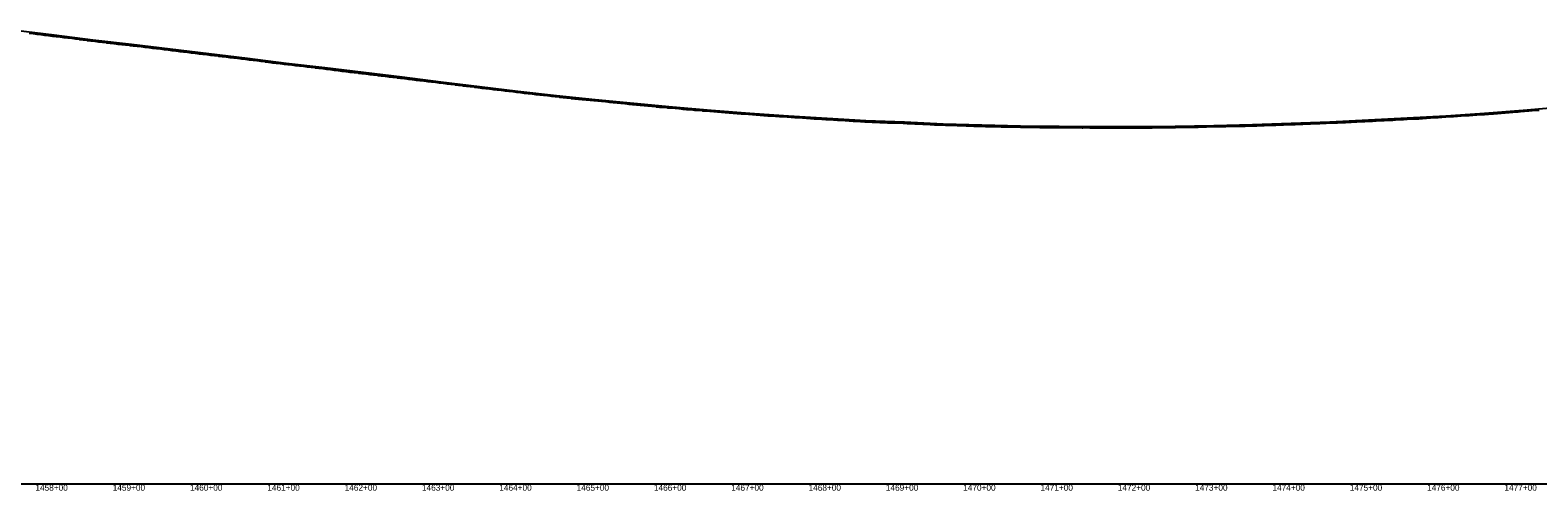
# Model space of a CAD drawing. Extents: x -3793 to 50787, y -1075 to 6138.
# Drawn here: x 33208 to 35158, y -1009 to -413 of the extents above; entities that cross this region are included whole.
import ezdxf

# ---------------------------------------------------------------- set-up
doc = ezdxf.new("R2010")
doc.units = 0
for name, color, linetype in [('RD_DDB_Profile_EX', 7, 'Continuous'), ('RD_DDB_Profile_PR', 7, 'Continuous'), ('RD_DDB_StaTX', 7, 'Continuous'), ('RD_GPK_Profile_Cell', 7, 'Continuous')]:
    doc.layers.add(name, color=color, linetype=linetype)

msp = doc.modelspace()

# ---------------------------------------------------------------- linework, layer by layer
at = {"layer": 'RD_DDB_Profile_EX'}
for points in [[(33206.259566, -417.41128), (33211.256523, -417.967775), (33216.253704, -418.557955), (33221.253834, -419.16627), (33226.248679, -419.765755), (33231.249335, -420.46044), (33236.253849, -421.00982), (33241.253923, -421.662825), (33246.258167, -422.214885), (33251.259011, -422.818055), (33256.263214, -423.37015), (33261.258398, -423.978415), (33266.258847, -424.73184), (33270.958125, -425.297755), (33271.263218, -425.33723), (33275.958243, -426.04185), (33276.264258, -426.06932), (33280.957235, -426.58729), (33281.268834, -426.627725), (33285.957286, -427.14382), (33286.269632, -427.196735), (33290.957408, -427.71283), (33291.270664, -427.7378), (33295.948099, -428.394305), (33296.261654, -428.425645), (33300.947523, -429.035135), (33301.262682, -429.079185), (33305.947576, -429.594885), (33306.263473, -429.626305), (33310.947701, -430.32924), (33311.264498, -430.36402), (33315.947754, -430.83266), (33316.265759, -430.87084), (33320.947737, -431.432995), (33321.267021, -431.46494), (33325.938372, -431.98011), (33326.258242, -432.028205), (33330.937715, -432.543295), (33331.259503, -432.57228), (33335.937698, -433.040435), (33336.260523, -433.072645), (33340.937753, -433.680985), (33341.261784, -433.71989), (33345.937737, -434.281305), (33346.263044, -434.320365), (33350.928383, -434.741405), (33351.25492, -434.787145), (33355.928369, -435.34832), (33356.255525, -435.381125), (33360.926657, -435.990055), (33361.26027, -436.033445), (33365.925602, -436.641615), (33366.265261, -436.6791), (33370.92551, -437.14546), (33371.26652, -437.182995), (33375.924457, -437.650545), (33376.271511, -437.70621), (33380.91507, -438.311445), (33381.26369, -438.342965), (33385.913952, -438.856315), (33386.268432, -438.90597), (33390.913938, -439.5567), (33391.269961, -439.58532), (33395.91282, -440.190445), (33396.27424, -440.24127), (33400.910967, -440.891975), (33401.279235, -440.932605), (33405.910868, -441.48869), (33406.280496, -441.54046), (33410.900581, -442.051315), (33411.276487, -442.09667), (33415.9004, -442.698085), (33416.278034, -442.74731), (33420.899279, -443.25735), (33421.283339, -443.29985), (33425.899094, -443.85406), (33426.284409, -443.90064), (33430.898134, -444.45461), (33431.285965, -444.49741), (33435.898028, -445.00506), (33436.287817, -445.052085), (33440.888627, -445.651685), (33441.280126, -445.70272), (33445.888523, -446.25605), (33446.281992, -446.299585), (33450.88833, -446.852655), (33451.283565, -446.900225), (33455.889255, -447.35976), (33456.281155, -447.415), (33460.888274, -448.106395), (33461.283029, -448.150075), (33465.878876, -448.65694), (33466.275363, -448.696735), (33470.878768, -449.1574), (33471.277251, -449.20149), (33475.878569, -449.799965), (33476.279145, -449.85229), (33480.878368, -450.35853), (33481.280738, -450.402935)], [(33481.280738, -450.402935), (33485.878256, -451.000915), (33486.28183, -451.05778), (33490.878292, -451.65431), (33491.280211, -451.69878), (33495.868901, -452.20485), (33496.272579, -452.265545), (33500.868787, -452.817445), (33501.274496, -452.85424), (33505.869627, -453.4966), (33506.272863, -453.5533), (33510.869419, -454.15116), (33511.273534, -454.195415), (33515.86958, -454.88508), (33516.27277, -454.937235), (33520.870172, -455.488055), (33521.2693, -455.547545), (33525.861325, -456.00798), (33526.260124, -456.051405), (33530.861665, -456.64991), (33531.26019, -456.709265), (33535.863041, -457.3066), (33536.256764, -457.33768), (33540.863377, -457.752585), (33541.256057, -457.807245), (33545.862925, -458.31435), (33546.256142, -458.357145), (33550.864295, -459.001285), (33551.252777, -459.04749), (33555.855415, -459.46289), (33556.243616, -459.501265), (33560.854727, -460.10231), (33561.247737, -460.14928), (33565.854888, -460.70244), (33566.248793, -460.761895), (33570.853909, -461.268815), (33571.25094, -461.316865), (33575.852601, -461.91685), (33576.256241, -461.96153), (33580.843224, -462.559335), (33581.248886, -462.624515), (33585.843029, -463.130245), (33586.251073, -463.171495), (33590.84172, -463.861775), (33591.255593, -463.90351), (33595.840688, -464.40818), (33596.257488, -464.466795), (33600.831327, -465.062895), (33601.250509, -465.109395), (33605.830004, -465.660535), (33606.2559, -465.711915), (33610.829795, -466.30682), (33611.257827, -466.34988), (33615.829585, -466.85306), (33616.259223, -466.909395), (33620.965338, -467.63103), (33621.713796, -467.76776), (33622.152079, -467.816605), (33626.713802, -468.18189), (33627.155178, -468.20894), (33631.714195, -468.800775), (33632.154499, -468.86297), (33636.705084, -469.319235), (33637.147173, -469.377225), (33641.704271, -469.96995), (33642.147029, -470.022615), (33646.704584, -470.569825), (33647.146888, -470.62244), (33651.704897, -471.169705), (33652.147156, -471.218015), (33656.705175, -471.8564), (33657.14702, -471.90901), (33661.705487, -472.36515), (33662.146, -472.43091), (33666.696154, -473.022605), (33667.132968, -473.065945), (33671.696431, -473.65947), (33672.132856, -473.72015), (33676.696741, -474.222485), (33677.132747, -474.274345), (33681.697051, -474.868), (33682.132641, -474.932885), (33686.697361, -475.389715), (33687.132927, -475.437245), (33691.697637, -476.030985), (33692.132338, -476.074185), (33696.697041, -476.667885), (33697.134176, -476.711745), (33701.688062, -477.25957), (33702.12646, -477.325355), (33706.688239, -477.918675), (33707.127913, -477.962675), (33711.688417, -478.464615), (33712.129366, -478.526375), (33716.688595, -479.02821), (33717.129931, -479.07246), (33721.687886, -479.665275), (33722.131381, -479.71409), (33726.688061, -480.306715), (33727.132832, -480.373455), (33731.679131, -480.8293)], [(33731.679131, -480.8293), (33732.125131, -480.878395), (33736.679308, -481.4252), (33737.126984, -481.483555), (33741.679452, -482.07568), (33742.127536, -482.134075), (33746.678729, -482.680535), (33747.128586, -482.73892), (33751.678939, -483.28529), (33752.130037, -483.32592), (33756.679114, -483.917585), (33757.131084, -483.98077), (33761.670234, -484.70873), (33762.122993, -484.75845), (33766.670445, -485.168005), (33767.124039, -485.231415), (33771.670658, -485.731865), (33772.125084, -485.786295), (33776.671212, -486.42181), (33777.121177, -486.47582), (33781.67052, -486.93107), (33782.122222, -486.989695), (33786.670731, -487.53584), (33787.123266, -487.59457), (33791.671292, -488.3213), (33792.120278, -488.375085), (33796.662405, -488.830515), (33797.11218, -488.870895), (33801.662959, -489.370555), (33802.109585, -489.42418), (33806.663137, -489.970895), (33807.110528, -490.033805), (33811.662383, -490.580345), (33812.112372, -490.625505), (33816.662875, -491.125095), (33817.110173, -491.174455), (33821.663016, -491.72109), (33822.11202, -491.76165), (33826.663509, -492.39807), (33827.109812, -492.474065), (33831.654547, -492.929755), (33832.102516, -492.974715), (33836.655035, -493.656735), (33837.099398, -493.7103), (33841.654286, -494.21161), (33842.101253, -494.269855), (33846.654426, -494.771), (33847.103112, -494.82051), (33851.65492, -495.320265), (33852.100886, -495.373935), (33856.65506, -495.829675), (33857.102345, -495.869965), (33861.646481, -496.460985), (33862.090557, -496.523185), (33866.646658, -497.024665), (33867.09202, -497.073685), (33871.647182, -497.57378), (33872.08809, -497.61786), (33876.646507, -498.074015), (33877.089551, -498.12721), (33881.647037, -498.67313), (33882.086911, -498.73034), (33886.647211, -499.23231), (33887.088373, -499.272045), (33891.638273, -499.86499), (33892.080676, -499.913685), (33896.638797, -500.27734), (33897.078026, -500.325685), (33901.638974, -500.87331), (33902.078607, -500.9262), (33906.638625, -501.563675), (33907.075565, -501.60728), (33911.638833, -502.01828), (33912.077028, -502.07089), (33916.630237, -502.48045), (33917.065204, -502.51093), (33921.630414, -502.922115), (33922.066277, -502.974325), (33926.630972, -503.338405), (33927.063619, -503.37305), (33931.631149, -504.01279), (33932.065086, -504.051875), (33936.630976, -504.46429), (33937.070674, -504.51708), (33941.631153, -504.92785), (33942.070857, -504.97181), (33946.630124, -505.38385), (33947.076418, -505.42851), (33951.630298, -505.83871), (33952.077878, -505.87455), (33956.621026, -506.422345), (33957.074291, -506.472235), (33961.621203, -506.927235), (33962.076573, -506.97306), (33966.620964, -507.51987), (33967.082548, -507.57541), (33971.621105, -507.984205), (33972.084849, -508.026245), (33976.620864, -508.43613), (33977.091261, -508.474065), (33981.620969, -508.92734)], [(33981.620969, -508.92734), (33982.093584, -508.97016), (33986.620726, -509.424355), (33987.099587, -509.481975), (33991.620519, -509.98081), (33992.10603, -510.024805), (33996.611597, -510.47654), (33997.098338, -510.530475), (34001.610379, -510.983215), (34002.104358, -511.03278), (34006.610516, -511.43865), (34007.106735, -511.47866), (34011.610616, -511.839285), (34012.108211, -511.894055), (34016.610791, -512.344635), (34017.10878, -512.374265), (34021.61139, -512.823655), (34022.105708, -512.863105), (34026.611604, -513.133765), (34027.106283, -513.17805), (34031.611856, -513.628895), (34032.106856, -513.673215), (34036.612454, -513.98766), (34037.103797, -514.031775), (34041.612667, -514.39281), (34042.104376, -514.436815), (34046.603908, -514.887965), (34047.094905, -514.941835), (34051.603518, -515.391705), (34052.09186, -515.43555), (34056.603732, -515.84194), (34057.092443, -515.885675), (34061.603984, -516.20183), (34062.093464, -516.24577), (34066.604198, -516.697175), (34067.094925, -516.726655), (34071.604718, -517.041365), (34072.092328, -517.09016), (34076.604895, -517.54174), (34077.09379, -517.56622), (34081.605071, -517.88231), (34082.094811, -517.92139), (34086.605286, -518.28253), (34087.096272, -518.32184), (34091.605462, -518.592715), (34092.096744, -518.63213), (34096.604653, -519.08322), (34097.098203, -519.12767), (34101.59582, -519.398395), (34102.090608, -519.438015), (34106.595997, -519.84382), (34107.092069, -519.88354), (34111.596173, -520.24419), (34112.09353, -520.28899), (34116.59635, -520.64955), (34117.094991, -520.68449), (34121.596527, -520.95493), (34122.096003, -521.00476), (34126.596742, -521.410185), (34127.097463, -521.440265), (34131.596919, -521.800555), (34132.098923, -521.830715), (34136.596755, -522.14718), (34137.104419, -522.192905), (34141.596932, -522.507725), (34142.105422, -522.543205), (34146.597147, -522.813065), (34147.105855, -522.83859), (34151.596303, -523.24304), (34152.10731, -523.304395), (34156.596478, -523.619005), (34157.108765, -523.63954), (34161.587682, -524.043745), (34162.100744, -524.06929), (34166.587899, -524.249105), (34167.102201, -524.28), (34171.588076, -524.59432), (34172.104583, -524.64113), (34176.588515, -525.04374), (34177.102476, -525.064475), (34181.588653, -525.244235), (34182.104866, -525.28586), (34186.588751, -525.600055), (34187.106796, -525.62096), (34191.589231, -525.933855), (34192.105147, -525.98059), (34196.589328, -526.24997), (34197.107083, -526.2864), (34201.589465, -526.55568), (34202.109494, -526.57683), (34206.589905, -526.844715), (34207.107839, -526.89166), (34211.590001, -527.20575), (34212.109787, -527.23713), (34216.590482, -527.504965), (34217.108123, -527.54155), (34221.590578, -527.900475), (34222.109034, -527.93183), (34226.589672, -528.156205), (34227.110988, -528.18768), (34231.590159, -528.4106)], [(35024.083646, -526.50573), (35028.519902, -526.19459), (35033.512021, -525.94427), (35037.590153, -525.698145), (35038.516606, -525.64049), (35043.520883, -525.23821), (35048.515464, -524.988565), (35051.09666, -524.83287), (35053.519781, -524.68478), (35058.524016, -524.381705), (35063.527133, -523.98281), (35064.603167, -523.91778), (35068.521461, -523.67712), (35073.525478, -523.328105), (35078.529473, -522.97642), (35083.523654, -522.574905), (35088.52714, -522.31809), (35091.616181, -522.070465), (35093.577989, -521.91894), (35098.574555, -521.56161), (35100.239351, -521.46456), (35105.241909, -521.067065), (35110.24482, -520.620085), (35115.238665, -520.172895), (35118.629195, -520.002845), (35120.241108, -519.915), (35125.243964, -519.46641), (35130.2378, -519.109865), (35132.135702, -518.919795), (35135.240095, -518.616665), (35140.242894, -518.263355), (35145.236238, -517.86259), (35145.64221, -517.834085), (35150.238893, -517.516965), (35155.241637, -517.01648), (35159.148717, -516.781345)], [(34231.590159, -528.4106), (34232.1079, -528.43119), (34236.590372, -528.8349), (34237.108906, -528.881465), (34241.581628, -529.061075), (34242.10138, -529.0923), (34246.58215, -529.315265), (34247.098288, -529.35127), (34251.582366, -529.71035), (34252.099769, -529.73626), (34256.582888, -530.00423), (34257.096678, -530.02467), (34261.583103, -530.339025), (34262.098159, -530.380265), (34266.583625, -530.603525), (34267.095067, -530.628985), (34271.584187, -530.89735), (34272.091975, -530.92263), (34276.584402, -531.192495), (34277.093456, -531.21798), (34281.584925, -531.486555), (34282.090364, -531.52183), (34286.585139, -531.7469), (34287.091382, -531.777165), (34291.585701, -532.04584), (34292.088293, -532.065835), (34296.585915, -532.201115), (34297.087844, -532.225995), (34301.585517, -532.539875), (34302.084769, -532.559745), (34306.585729, -532.830095), (34307.085789, -532.865), (34311.586297, -532.953985), (34312.082267, -532.95372), (34316.586905, -533.133), (34317.079199, -533.152595), (34321.578107, -533.243075), (34322.070718, -533.25268), (34326.577667, -533.34574), (34327.079905, -533.355675), (34331.577194, -533.448525), (34332.088579, -533.47384), (34336.576766, -533.611575), (34337.097655, -533.647915), (34341.576642, -533.91843), (34342.102195, -533.93391), (34346.576222, -534.11594), (34347.11166, -534.148105), (34351.575725, -534.374465), (34352.122066, -534.40217), (34356.575147, -534.583535), (34357.131974, -534.600465), (34361.574611, -534.781305), (34362.14237, -534.815775), (34366.574034, -534.99636), (34367.152766, -535.03152), (34371.573457, -535.25597), (34372.162636, -535.273895), (34376.572925, -535.629655), (34377.173022, -535.66006), (34381.57268, -535.793775), (34382.178942, -535.806135), (34386.572149, -535.94093), (34387.189328, -535.966035), (34391.571573, -536.319245), (34392.199154, -536.32573), (34396.571045, -536.284775), (34397.20953, -536.30434), (34401.570469, -536.437945), (34402.219907, -536.483825), (34406.569894, -536.57407), (34407.229695, -536.58094), (34411.569369, -536.80079), (34413.232407, -536.88743), (34413.904614, -536.914265), (34418.234774, -537.08779), (34418.90523, -537.114465), (34423.232856, -537.11615), (34423.908455, -537.129715), (34428.232552, -537.43272), (34428.909419, -537.45984), (34433.232249, -537.46018), (34433.910383, -537.467015), (34438.230041, -537.598195), (34438.913245, -537.6322), (34443.23004, -537.84837), (34443.914208, -537.862105), (34448.227839, -537.993045), (34448.917417, -538.02068), (34453.227537, -538.06412), (34453.91802, -538.091575), (34458.227539, -538.17813), (34458.918982, -538.17819), (34463.229132, -538.263415), (34463.917701, -538.26347), (34468.232629, -538.34761), (34468.914167, -538.381735), (34473.23423, -538.51034), (34473.912877, -538.51718), (34478.237745, -538.601435), (34478.909321, -538.635065)], [(34478.909321, -538.635065), (34483.239355, -538.63399), (34483.908021, -538.62736), (34488.242888, -538.711655), (34488.904444, -538.73156), (34493.244506, -538.730475), (34493.903134, -538.730535), (34498.248057, -538.858435), (34498.899536, -538.858485), (34503.249683, -539.031555), (34503.898216, -539.06403), (34508.253253, -539.0616), (34508.894595, -539.06807), (34513.254888, -539.110625), (34513.893265, -539.123445), (34518.258477, -539.339305), (34518.889622, -539.339355), (34523.251396, -539.20724), (34523.879513, -539.213575), (34528.254989, -539.25484), (34528.875833, -539.24868), (34533.254678, -539.292825), (34533.876812, -539.299095), (34538.254368, -539.25569), (34538.878123, -539.274665), (34543.253778, -539.275075), (34543.879102, -539.268875), (34548.253467, -539.313005), (34548.880415, -539.319545), (34553.252874, -539.40737), (34553.881395, -539.407425), (34558.254519, -539.40638), (34558.88004, -539.41269), (34563.254207, -539.50054), (34563.881355, -539.494515), (34568.253613, -539.53858), (34568.882336, -539.551205), (34573.2533, -539.507865), (34573.883318, -539.50792), (34578.252987, -539.55198), (34578.884637, -539.55855), (34583.254351, -539.601215), (34583.883278, -539.62014), (34588.254037, -539.664235), (34588.884599, -539.645575), (34593.253439, -539.558565), (34593.88364, -539.577135), (34598.254402, -539.70716), (34598.881952, -539.70074), (34603.25634, -539.655965), (34603.880264, -539.66829), (34608.258279, -539.754765), (34608.878246, -539.74203), (34613.262473, -539.608065), (34613.874221, -539.620145), (34618.264411, -539.70683), (34618.87221, -539.682185), (34623.266622, -539.549355), (34623.870524, -539.555245), (34628.268559, -539.68615), (34628.868518, -539.68583), (34633.270765, -539.640805), (34633.866834, -539.64067), (34638.274686, -539.63826), (34638.862488, -539.632065), (34643.276886, -539.586915), (34643.860804, -539.580945), (34648.278822, -539.62415), (34648.858812, -539.629645), (34653.281016, -539.58442), (34653.85713, -539.578525), (34658.284943, -539.53187), (34658.852487, -539.53705), (34663.287386, -539.49163), (34663.85021, -539.47987), (34668.280958, -539.478835), (34668.838736, -539.47818), (34673.285603, -539.342245), (34673.834114, -539.341735), (34678.288007, -539.29606), (34678.831862, -539.273815), (34683.290402, -539.22819), (34683.828257, -539.22754), (34688.291959, -539.137185), (34688.826037, -539.131355), (34693.29633, -539.039315), (34693.821483, -539.03357), (34698.298705, -539.032455), (34698.819013, -539.01102), (34699.927475, -538.96642), (34703.301093, -538.83085), (34703.817138, -538.825245), (34708.303141, -538.86925), (34708.815359, -538.858595), (34713.433982, -538.71893), (34713.811051, -538.710995), (34718.308815, -538.665605), (34718.81009, -538.65523), (34723.310226, -538.384805), (34723.809135, -538.369445), (34726.940489, -538.36915)], [(34726.940489, -538.36915), (34728.311467, -538.36915), (34728.808738, -538.364015), (34733.314014, -538.22738), (34733.806257, -538.217205), (34738.316776, -538.170615), (34738.804033, -538.150975), (34740.446996, -538.11711), (34743.320948, -538.058135), (34743.800007, -538.05803), (34748.326854, -537.91818), (34748.793888, -537.899395), (34753.33278, -537.85018), (34753.953503, -537.83135), (34758.335296, -537.69803), (34758.783821, -537.68452), (34763.331566, -537.68134), (34763.76908, -537.68116), (34767.460011, -537.53193), (34768.335, -537.49663), (34768.766279, -537.496615), (34773.339761, -537.53923), (34773.76168, -537.51812), (34778.344538, -537.423755), (34778.757061, -537.403115), (34780.966518, -537.336205), (34783.347008, -537.264295), (34783.755284, -537.264315), (34788.351197, -537.078055), (34788.75145, -537.06607), (34793.355402, -536.971555), (34793.7476, -536.95197), (34794.473025, -536.93005), (34798.357093, -536.81299), (34798.746247, -536.801055), (34803.363266, -536.705665), (34803.740177, -536.70164), (34807.979532, -536.44292), (34808.371454, -536.41904), (34808.731984, -536.404485), (34813.378939, -536.21408), (34813.724272, -536.210385), (34818.379367, -536.11073), (34818.704038, -536.097485), (34821.486039, -535.9834), (34823.386167, -535.90566), (34823.696648, -535.902355), (34828.689701, -535.79181), (34833.682739, -535.45156), (34834.992546, -535.423975), (34838.676515, -535.33889), (34843.670346, -535.22701), (34848.661662, -535.02421), (34853.646701, -534.870685), (34858.641294, -534.712845), (34862.00556, -534.54219), (34863.63626, -534.467995), (34868.631271, -534.304915), (34873.626685, -534.057715), (34875.512067, -533.980425), (34878.619842, -533.85333), (34883.615906, -533.65059), (34888.604832, -533.447715), (34889.018575, -533.43922), (34893.601754, -533.34855), (34898.598377, -533.09476), (34902.525082, -532.89655), (34903.595494, -532.84533), (34908.593279, -532.639445), (34913.59107, -532.535175), (34916.031589, -532.363485), (34918.589298, -532.187365), (34923.587941, -531.936), (34928.576758, -531.683495), (34929.538096, -531.6544), (34933.575923, -531.53039), (34938.575419, -531.183795), (34943.044603, -530.959505), (34943.575007, -530.933935), (34948.57535, -530.778375), (34953.575642, -530.42893), (34956.55111, -530.398085), (34958.573504, -530.37444), (34963.559556, -529.9744), (34968.552931, -529.76951), (34970.057617, -529.69295), (34973.546879, -529.515735), (34978.541045, -529.161635), (34983.564124, -528.85786), (34988.522805, -528.556685), (34993.517809, -528.25352), (34997.070631, -528.14538), (34998.515701, -528.101335), (35000.924328, -528.003575), (35003.515379, -527.899125), (35008.50866, -527.54756), (35010.577139, -527.443545), (35013.511805, -527.296325), (35018.514008, -526.846275), (35023.517009, -526.54549), (35024.083646, -526.50573)]]:
    msp.add_lwpolyline(points, dxfattribs=at)
at = {"layer": 'RD_DDB_Profile_PR'}
msp.add_lwpolyline([(33188.47, -413.45), (33238.47, -419.699), (33288.47, -425.839), (33338.47, -431.76), (33388.47, -437.614), (33438.47, -443.736), (33488.47, -449.7415), (33538.47, -455.937), (33588.47, -461.905), (33638.47, -467.949), (33688.47, -474.011), (33738.47, -480.058), (33788.47, -486.2095), (33838.47, -492.261), (33888.47, -497.852), (33938.47, -503.043), (33988.47, -508.033), (34038.47, -512.541), (34088.47, -516.8045), (34138.47, -520.6885), (34188.47, -524.116), (34238.47, -527.336), (34288.47, -530.2595), (34338.47, -532.1305), (34388.47, -534.469), (34438.47, -536.01), (34488.47, -537.1185), (34538.47, -537.662), (34588.47, -538.058), (34638.47, -538.036), (34688.47, -537.5355), (34738.47, -536.5645), (34788.47, -535.4745), (34838.47, -533.7435), (34888.47, -531.8535), (34938.47, -529.591), (34988.47, -526.96), (35038.47, -524.0435), (35088.47, -520.721), (35138.47, -516.7885), (35188.47, -512.7835)], dxfattribs=at)
at = {"layer": 'RD_GPK_Profile_Cell'}
msp.add_line((1000, -1000), (46610.921919, -1000), dxfattribs=at)

# ---------------------------------------------------------------- texts
at = {"layer": 'RD_DDB_StaTX'}
for s, p in [('1458+00', (33214.263622, -1009)), ('1458+00', (33214.265471, -1009)), ('1459+00', (33314.263622, -1009)), ('1459+00', (33314.265471, -1009)), ('1460+00', (33414.263622, -1009)), ('1460+00', (33414.265471, -1009)), ('1461+00', (33514.263622, -1009)), ('1461+00', (33514.265471, -1009)), ('1462+00', (33614.263622, -1009)), ('1462+00', (33614.265471, -1009)), ('1463+00', (33714.263622, -1009)), ('1463+00', (33714.265471, -1009)), ('1464+00', (33814.263622, -1009)), ('1464+00', (33814.265471, -1009)), ('1465+00', (33914.263622, -1009)), ('1465+00', (33914.265471, -1009)), ('1466+00', (34014.263622, -1009)), ('1466+00', (34014.265471, -1009)), ('1467+00', (34114.263622, -1009)), ('1467+00', (34114.265471, -1009)), ('1468+00', (34214.263622, -1009)), ('1468+00', (34214.265471, -1009)), ('1469+00', (34314.263622, -1009)), ('1469+00', (34314.265471, -1009)), ('1470+00', (34414.263622, -1009)), ('1470+00', (34414.265471, -1009)), ('1471+00', (34514.263622, -1009)), ('1471+00', (34514.265471, -1009)), ('1472+00', (34614.263622, -1009)), ('1472+00', (34614.265471, -1009)), ('1473+00', (34714.263622, -1009)), ('1473+00', (34714.265471, -1009)), ('1474+00', (34814.263622, -1009)), ('1474+00', (34814.265471, -1009)), ('1475+00', (34914.263622, -1009)), ('1475+00', (34914.265471, -1009)), ('1476+00', (35014.263622, -1009)), ('1476+00', (35014.265471, -1009)), ('1477+00', (35114.263622, -1009)), ('1477+00', (35114.265471, -1009))]:
    msp.add_text(s, height=8, dxfattribs=at).set_placement(p)

doc.saveas('drawing.dxf')
